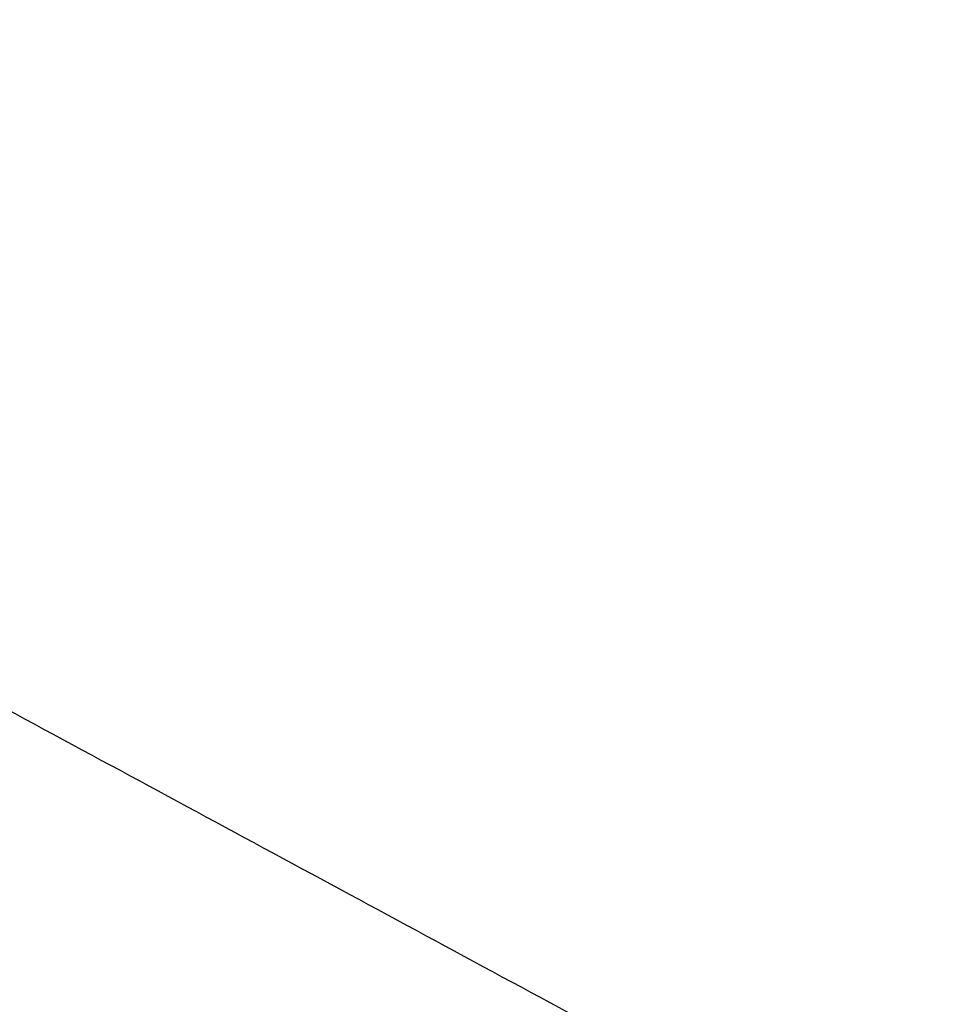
# Model space of a CAD drawing. Header units: millimetres. Extents: x -445 to 449, y -417 to 415.
# Tile 930 of 1056: x 2.31 to 8.02, y -250.63 to -244.54. Entities that reach past the tile are written whole.
import ezdxf

# ---------------------------------------------------------------- set-up
doc = ezdxf.new("R2010")
doc.units = ezdxf.units.MM
doc.header["$MEASUREMENT"] = 0
doc.layers.add('Default', color=7, linetype='Continuous', true_color=0x000000)

msp = doc.modelspace()

# ---------------------------------------------------------------- linework, layer by layer
at = {"layer": 'Default', "color": 9, "true_color": 0xbfbfbf, "extrusion": (0.014337, 0.961422, -0.274702)}
for centre, radius, start, end in [((-82.5342, -800.7812, -50.9828), 80, 10.889402, 158.784613), ((-82.5342, -800.7812, -51.9828), 81, 13.441897, 157.669756), ((-82.5342, -800.7812, -51.9828), 79, 10.84081, 160.367444), ((-82.5342, -800.7812, -52.9828), 80, 10.717106, 160.108548)]:
    msp.add_arc(centre, radius, start, end, dxfattribs=at)
at = {"layer": 'Default', "color": 9, "true_color": 0xbfbfbf, "extrusion": (-0.002912, 0.27477, 0.961506)}
msp.add_arc((2.865, 51.9281, -786.4724), 16, 90.03974, 270.03974, dxfattribs=at)
at = {"layer": 'Default', "color": 9, "true_color": 0xbfbfbf}
for points in [[(6.154, -208.734, -942.3612), (49.2562, -233.3011, -935.4712), (92.3583, -257.8682, -928.5813)], [(2.4495, -209.8248, -930.4453), (46.424, -234.8891, -923.4158), (90.3984, -259.9534, -916.3864)], [(89.3645, -259.8173, -915.8954), (44.8338, -235.7502, -922.908), (0.3032, -211.683, -929.9205)], [(91.4839, -263.1423, -929.7895), (46.9462, -237.757, -936.9089), (2.4086, -212.3717, -944.0283)], [(0.329, -214.2048, -943.5083), (45.4299, -238.5802, -936.406), (90.5309, -262.9555, -929.3036)], [(86.6768, -265.7548, -926.5924), (43.0295, -242.165, -933.4659), (-0.6179, -218.5753, -940.3393)], [(0.7504, -248.001, -748.1257), (8.297, -252.0797, -746.9372), (15.8437, -256.1584, -745.7488)]]:
    msp.add_open_spline(points, degree=2, dxfattribs=at)

doc.saveas('drawing.dxf')
